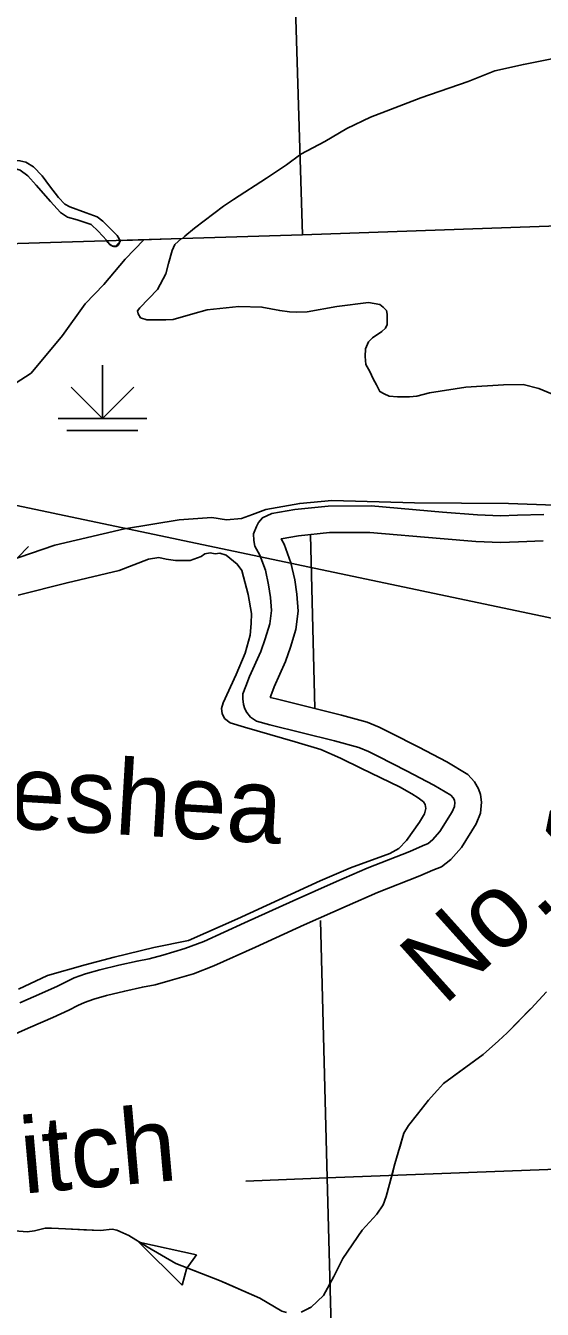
# Model space of a CAD drawing. Extents: x -117616 to 64730, y 54117 to 789866.
# Drawn here: x 63372.5 to 63430.7, y 54954.7 to 55099.4 of the extents above; entities that cross this region are included whole.
import ezdxf

# ---------------------------------------------------------------- set-up
doc = ezdxf.new("R2010")
doc.units = 0
for name, color, linetype in [('2', 7, 'Continuous'), ('35', 7, 'Continuous'), ('43', 7, 'Continuous'), ('44', 7, 'Continuous'), ('46', 7, 'Continuous'), ('47', 7, 'Continuous'), ('5', 7, 'Continuous'), ('R_Dimension', 7, 'Continuous')]:
    doc.layers.add(name, color=color, linetype=linetype)

msp = doc.modelspace()

# ---------------------------------------------------------------- linework, layer by layer
at = {"layer": '2'}
for points in [[(63507.23, 55079.51), (63403.69, 55075.86), (63360.41, 55074.52)], [(63387.75, 55075.36), (63383.42, 55075.23)]]:
    msp.add_lwpolyline(points, dxfattribs=at)
at = {"layer": '35'}
for points in [[(63390.14, 55075.44), (63390.4, 55075.71), (63391.51, 55076.62), (63394.75, 55079.08), (63395.88, 55079.85), (63399.6, 55082.24), (63401.85, 55083.75), (63403.5, 55084.94), (63406.2, 55086.38), (63408.66, 55087.86), (63411.35, 55089.14), (63413.58, 55089.97), (63417, 55091.3), (63422.34, 55093.13), (63425.35, 55094.35), (63428.57, 55095.08), (63431.96, 55095.73)], [(63376.39, 55078.38), (63375.28, 55079.6), (63373.65, 55081.47), (63372.72, 55082.51), (63371.85, 55083.16), (63370.71, 55083.48), (63369.84, 55083.61), (63368.29, 55084.24), (63366.07, 55085.28), (63364.86, 55085.83), (63364.41, 55086.25), (63363.92, 55086.84), (63363.64, 55087.17), (63364.03, 55087.15), (63364.51, 55086.97), (63365.83, 55086.42), (63367.8, 55085.66), (63368.39, 55085.38), (63369.15, 55084.9), (63369.77, 55084.51), (63370.54, 55084.34), (63371.82, 55084.2), (63372.48, 55084.06)], [(63372.48, 55084.06), (63373.34, 55083.51), (63374.31, 55082.51), (63375.14, 55081.36), (63376.15, 55080.05), (63376.87, 55079.32), (63377.46, 55079.01), (63379.3, 55078.35), (63380.54, 55077.9), (63381.17, 55077.41), (63382.79, 55075.79), (63383.14, 55075.13), (63382.9, 55074.82), (63382.65, 55074.57), (63382.27, 55074.57), (63381.89, 55074.85), (63381.62, 55075.23), (63380.65, 55076.27), (63379.85, 55077), (63378.26, 55077.55), (63377.18, 55077.86), (63376.39, 55078.38)], [(63383.04, 55075.22), (63383.04, 55075.14), (63383.04, 55075.03), (63383.03, 55074.94), (63383.01, 55074.86), (63382.9, 55074.69), (63382.76, 55074.56), (63382.65, 55074.55), (63382.53, 55074.55), (63382.4, 55074.55), (63382.23, 55074.61), (63382.12, 55074.64), (63381.96, 55074.75), (63381.84, 55074.87), (63381.73, 55075), (63381.62, 55075.12), (63381.57, 55075.17)], [(63432.75, 55057.49), (63430.33, 55058.53), (63428.53, 55058.98), (63426.33, 55058.93), (63422.1, 55058.66), (63417.97, 55058.03), (63416.57, 55057.67), (63415.72, 55057.58), (63415, 55057.58), (63414.37, 55057.58), (63413.43, 55057.67), (63412.89, 55057.9), (63412.39, 55058.17), (63412.26, 55058.39), (63412.03, 55058.93), (63411.63, 55059.61), (63411.27, 55060.42), (63410.82, 55061.23), (63410.73, 55062.13), (63410.77, 55062.98), (63411.13, 55063.79), (63411.58, 55064.24), (63412.62, 55064.96), (63413.02, 55065.32), (63413.2, 55065.73), (63413.2, 55066.22), (63413.2, 55066.9), (63413.16, 55067.3), (63412.75, 55067.71), (63412.39, 55067.98), (63411.13, 55068.2), (63407.54, 55067.75), (63404.21, 55067.17), (63402.95, 55067.12), (63402.19, 55067.17), (63401.11, 55067.3), (63399.09, 55067.71), (63396.48, 55067.75), (63392.93, 55067.39), (63391.31, 55066.94), (63389.11, 55066.31), (63388.26, 55066.27), (63387.27, 55066.27), (63386.14, 55066.27), (63385.42, 55066.49), (63385.15, 55066.94), (63385.06, 55067.26), (63385.33, 55067.62), (63387.31, 55069.69), (63388.26, 55071.44), (63388.57, 55072.61), (63388.98, 55074.09), (63389.29, 55074.77), (63390.02, 55075.43)], [(63371.63, 55035.22), (63377.13, 55036.61), (63383, 55037.98), (63386.31, 55039.27), (63387.47, 55039.44), (63388.32, 55039.27), (63389.36, 55039.11), (63389.89, 55039.11), (63391, 55039.11), (63392.25, 55039.57), (63392.65, 55039.88), (63393.25, 55039.97), (63393.82, 55039.88), (63394.36, 55039.95), (63395.05, 55039.71), (63396.32, 55038.72), (63396.85, 55037.98), (63397.55, 55035.29), (63397.92, 55033.14), (63397.89, 55032.01), (63397.78, 55030.69), (63397.22, 55028.68), (63396.18, 55026.27), (63394.73, 55023.08), (63394.56, 55022.41), (63394.61, 55021.85), (63394.87, 55021.3), (63395.51, 55020.79), (63397.15, 55020.32), (63402.84, 55018.68), (63405.75, 55017.8)], [(63405.75, 55017.8), (63407.97, 55016.81), (63410.33, 55015.65), (63414.61, 55013.59), (63416, 55012.8), (63416.71, 55012.34), (63417.31, 55011.88), (63417.5, 55011.6), (63417.57, 55011.14), (63417.43, 55010.56), (63416.88, 55009.61), (63415.4, 55007.53), (63414.54, 55006.63), (63413.52, 55006.07), (63409.08, 55004.45), (63405.66, 55002.99), (63396.34, 54998.71), (63390.84, 54996.24), (63386.92, 54995.46), (63382.45, 54994.38), (63379.16, 54993.52), (63374.92, 54992.3), (63371.67, 54990.77)]]:
    msp.add_lwpolyline(points, dxfattribs=at)
at = {"layer": '43'}
for p, q in [((63385.24, 54962.23), (63390.09, 54957.38)), ((63385.24, 54962.23), (63391.74, 54960.81)), ((63391.74, 54960.81), (63390.66, 54959.34)), ((63390.09, 54957.38), (63390.65, 54959.32))]:
    msp.add_line(p, q, dxfattribs=at)
for points in [[(63372.79, 55040.71), (63355.5, 55022.92)], [(63431.17, 54990.46), (63429.44, 54988.58), (63426.73, 54985.83), (63425.77, 54984.93), (63424.04, 54983.41)], [(63429.39, 54988.53), (63426.73, 54985.83), (63425.77, 54984.93), (63424.04, 54983.41)], [(63424.04, 54983.41), (63419.55, 54980.13), (63417.88, 54978.24), (63416.65, 54976.65), (63415.63, 54975.4), (63415.11, 54974.52), (63414.09, 54971.08), (63413.49, 54968.77), (63413.09, 54967.37), (63412.76, 54966.43), (63412.07, 54965.39), (63410.4, 54963.59), (63408.23, 54960.4), (63407.21, 54958.34), (63406.05, 54956.21), (63404.65, 54954.89), (63403.52, 54954.33)], [(63424.04, 54983.41), (63420.84, 54981.07)], [(63418.86, 54979.35), (63417.88, 54978.24), (63416.65, 54976.65), (63415.63, 54975.4), (63415.11, 54974.52), (63414.6, 54972.8)], [(63413.88, 54970.26), (63413.49, 54968.77), (63413.09, 54967.37), (63412.76, 54966.43), (63412.07, 54965.39), (63410.4, 54963.59), (63410.27, 54963.41)], [(63401.34, 54954.46), (63398.86, 54955.9), (63394.31, 54957.9), (63389.41, 54959.82), (63386.16, 54961.69), (63384.1, 54962.97), (63382.74, 54963.59), (63382.2, 54963.68), (63380.91, 54963.55), (63376.97, 54963.72), (63375.37, 54963.82), (63374.68, 54963.82), (63373.47, 54963.51), (63372.64, 54963.38), (63371.24, 54963.49)], [(63379.01, 54963.63), (63376.97, 54963.72), (63375.37, 54963.82), (63375.05, 54963.82)], [(63382.93, 54963.51), (63382.74, 54963.59), (63382.2, 54963.68), (63380.91, 54963.55), (63379.01, 54963.63)], [(63392.3, 54958.69), (63389.41, 54959.82), (63386.16, 54961.69), (63385.25, 54962.26)], [(63408.79, 54961.22), (63408.23, 54960.4), (63407.21, 54958.34), (63406.05, 54956.21), (63404.65, 54954.89), (63404.4, 54954.77)], [(63401.88, 54954.31), (63401.34, 54954.46), (63398.86, 54955.9), (63394.75, 54957.71)]]:
    msp.add_lwpolyline(points, dxfattribs=at)
at = {"layer": '44'}
for p, q in [((63381.12, 55061.14), (63381.12, 55055.14)), ((63381.12, 55055.14), (63377.59, 55058.68)), ((63381.12, 55055.14), (63384.66, 55058.68)), ((63376.12, 55055.14), (63386.12, 55055.14)), ((63377.12, 55053.78), (63385.12, 55053.78))]:
    msp.add_line(p, q, dxfattribs=at)
at = {"layer": '46'}
for points in [[(63430.86, 55044.32), (63427.92, 55044.22), (63426, 55044.15), (63423.39, 55044.25), (63419.45, 55044.58), (63411.4, 55045.29), (63406.55, 55045.25), (63402.82, 55044.87), (63400.21, 55044.43), (63399.15, 55043.93), (63398.71, 55043.4), (63398.47, 55042.96), (63398.13, 55042.12), (63398.17, 55041.37), (63398.31, 55040.75), (63398.86, 55039.73), (63399.49, 55038.02), (63399.85, 55036.39), (63400.07, 55034.96), (63400.19, 55033.47), (63399.99, 55031.98), (63399.47, 55030.29), (63398.96, 55028.84), (63397.71, 55026.02), (63397.29, 55024.95), (63396.94, 55024.06), (63396.93, 55023.53)], [(63430.82, 55041.32), (63428.02, 55041.22), (63426, 55041.15), (63423.2, 55041.26), (63419.19, 55041.59), (63411.28, 55042.29), (63406.72, 55042.26), (63403.22, 55041.89), (63401.27, 55041.57), (63401.6, 55040.96), (63402.37, 55038.87), (63402.8, 55036.95), (63403.05, 55035.31), (63403.2, 55033.39), (63402.93, 55031.34), (63402.32, 55029.35), (63401.76, 55027.73), (63400.48, 55024.87), (63400.09, 55023.87), (63400.02, 55023.68)], [(63400.02, 55023.68), (63400.72, 55023.5), (63408.05, 55021.67), (63410.96, 55020.87), (63412.33, 55020.32), (63413.61, 55019.69), (63416.78, 55018.07), (63419.96, 55016.4), (63422.32, 55014.98), (63423.06, 55014.14), (63423.53, 55013.37), (63423.75, 55012.71), (63423.86, 55011.85), (63423.73, 55010.61), (63423.24, 55009.41), (63421.58, 55006.74), (63420.39, 55005.39), (63419.34, 55004.58), (63418.38, 55004.18), (63416.9, 55003.54), (63412.12, 55001.66), (63408.71, 55000.16), (63403.86, 54998.01), (63398.37, 54995.5), (63393.69, 54993.38), (63391.37, 54992.51), (63388.75, 54991.73), (63387.05, 54991.25), (63385.62, 54990.99), (63383.64, 54990.54), (63381.58, 54990.05), (63380.15, 54989.64), (63379.09, 54989.25), (63378.33, 54988.91), (63377.35, 54988.4), (63375.51, 54987.57), (63373.02, 54986.48), (63369.42, 54984.9)], [(63396.93, 55023.53), (63397.02, 55022.89), (63397.19, 55022.39), (63397.41, 55021.96), (63397.81, 55021.45), (63398.49, 55020.98), (63399.98, 55020.59), (63407.29, 55018.77), (63410.01, 55018.02), (63411.11, 55017.58), (63412.25, 55017.01), (63415.4, 55015.4), (63418.49, 55013.79), (63420.38, 55012.65), (63420.64, 55012.34), (63420.8, 55012.09), (63420.81, 55012.05), (63420.84, 55011.83), (63420.79, 55011.35), (63420.55, 55010.77), (63419.17, 55008.53), (63418.34, 55007.59), (63417.82, 55007.19), (63417.21, 55006.94), (63415.76, 55006.31), (63410.97, 55004.43), (63407.5, 55002.9), (63402.63, 55000.74), (63397.13, 54998.23), (63392.55, 54996.15), (63390.41, 54995.35), (63387.92, 54994.61), (63386.38, 54994.18), (63385.03, 54993.93), (63382.96, 54993.47), (63380.82, 54992.95), (63379.21, 54992.5), (63377.94, 54992.03), (63377.03, 54991.61), (63376.04, 54991.1), (63374.29, 54990.31), (63371.81, 54989.22)]]:
    msp.add_lwpolyline(points, dxfattribs=at)
at = {"layer": '47'}
for points in [[(63371.3, 55059.09), (63373.08, 55060.26), (63376.63, 55064.5), (63379.16, 55068.06), (63381.28, 55070.24), (63383.67, 55073.12), (63385.77, 55075.3)], [(63434.22, 55045.28), (63426.88, 55045.55), (63416.28, 55045.62), (63406.98, 55045.89), (63403.36, 55045.55), (63399.53, 55044.86), (63398.03, 55044.32), (63396.8, 55043.84), (63395.09, 55043.7), (63393.45, 55043.97), (63389.76, 55043.7), (63383.6, 55042.67), (63375.74, 55040.83), (63365.08, 55037.2)]]:
    msp.add_lwpolyline(points, dxfattribs=at)
at = {"layer": '5'}
for points in [[(63403.69, 55075.86), (63401.11, 55158.72)], [(63404.57, 55042.03), (63405.08, 55022.41)], [(63405.7, 54998.52), (63406.46, 54969.47)], [(63510.96, 54973.44), (63406.46, 54969.47)], [(63406.46, 54969.47), (63397.29, 54969.11)], [(63406.46, 54969.47), (63408.51, 54892.61)]]:
    msp.add_lwpolyline(points, dxfattribs=at)
at = {"layer": 'R_Dimension'}
msp.add_lwpolyline([(63249.43, 55071.04), (63920.83, 54929.5), (64386.07, 54929.5)], dxfattribs=at)

# ---------------------------------------------------------------- texts
at = {"layer": '35'}
msp.add_text('Meneshea', height=8.448, rotation=356.6308, dxfattribs=at).set_placement((63348.53, 55010.25))
at = {"layer": '43'}
for s, rotation, p in [('No. 1', 41.9007, (63419.59, 54988.79)), ('Ditch', 5.0579, (63364.08, 54966.97))]:
    msp.add_text(s, height=8.448, rotation=rotation, dxfattribs=at).set_placement(p)

doc.saveas('drawing.dxf')
